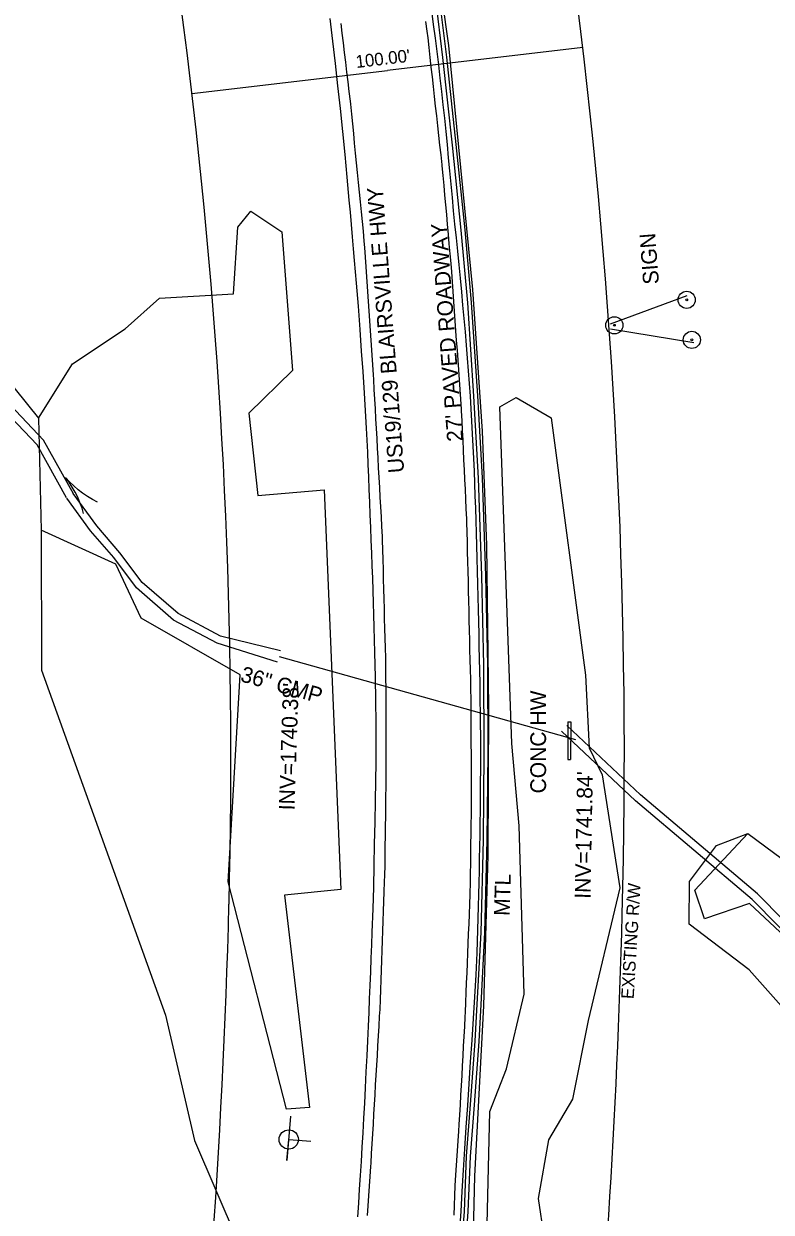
# Model space of a CAD drawing. Extents: x 472260 to 482161, y 489063 to 507124.
# Drawn here: x 481309.7 to 481499.7, y 491267.7 to 491569.8 of the extents above; entities that cross this region are included whole.
import ezdxf

# ---------------------------------------------------------------- set-up
doc = ezdxf.new("R2010")
doc.units = 0
for name, color, linetype in [('CTL Primary Horizontal and Vertical Cogo Number', 7, 'Continuous'), ('Exist Structure Minor Drop Inlet Cogo Elevation', 7, 'Continuous'), ('Exist Structure Minor Pipes CMP 15 Inch Cogo Comment', 7, 'Continuous'), ('Exist Structure Minor Pipes CMP 15 Inch Cogo Point CELL', 7, 'Continuous'), ('Exist Structure Minor Pipes HDPE 12 Inch', 7, 'Continuous'), ('Prop Drainage Structure Catch Basin Convert From Junction Box Label', 7, 'Continuous'), ('Prop Drainage Structure Drop Inlet Grate 2 Narrow Slots and Sag Grates 840 24 CELL', 7, 'Continuous'), ('Prop Drainage Structure Drop Inlet Grate 2 Wide Slots and Sag Grates 840 22 Label', 7, 'Continuous'), ('Prop Drainage Structure Pipe CSP 30in Label', 7, 'Continuous'), ('Prop Drainage Structure Pipe Plug CELL', 7, 'Continuous'), ('Prop Drainage Structure Pipe RCP 15in Class III', 7, 'Continuous'), ('Prop Drainage Structure Pipe RCP 24in Class III', 7, 'Continuous'), ('Prop Drainage Structure Pipe RCP 36in Class III', 7, 'Continuous'), ('Prop Drainage Structure Pipe RCP 48in Class IV', 7, 'Continuous'), ('Prop Drainage Structure Pipe Stub Out CELL', 7, 'Continuous'), ('Prop Drainage Structure Plot Symbol 50 Scale', 7, 'Continuous'), ('Prop Drainage Structure Plot Symbol 50 Scale CELL', 7, 'Continuous'), ('Prop Drainage Structure Tops and Inverts LABEL', 7, 'Continuous'), ('Prop Earthen Structure Base Ditch Lateral Detail Label', 7, 'Continuous'), ('Prop Earthen Structure Berm Ditch Detail Label', 7, 'Continuous'), ('Prop Erosion Rip Rap Pad at Outlet Label', 7, 'Continuous'), ('Prop NEU Channel Block Detail CELL', 7, 'Continuous'), ('Scratch_Level_8', 7, 'Continuous')]:
    doc.layers.add(name, color=color, linetype=linetype)

msp = doc.modelspace()

# ---------------------------------------------------------------- linework, layer by layer
at = {"layer": 'Exist Structure Minor Drop Inlet Cogo Elevation'}
for centre, radius, start, end in [((479919.39, 491383.43), 1542.95, 358.51314, 15.21582), ((479919.39, 491383.43), 1442.95, 358.51314, 15.21582), ((479438.51, 491395.91), 1923.99, 353.03983, 358.51314), ((479438.51, 491395.91), 2023.99, 354.17995, 358.51314)]:
    msp.add_arc(centre, radius, start, end, dxfattribs=at)
at = {"layer": 'Exist Structure Minor Pipes CMP 15 Inch Cogo Comment'}
for p in [(481451.76, 491563.81), (481352.44, 491552.12)]:
    msp.add_line(p, (481402.18, 491557.97), dxfattribs=at)
at = {"layer": 'Prop Drainage Structure Catch Basin Convert From Junction Box Label'}
for points in [[(481424.97, 491320.54), (481425.91, 491338.82), (481426.5, 491362.33), (481426.69, 491384.49), (481426.6, 491406.8), (481426.13, 491429.47), (481425.28, 491454.33), (481424.12, 491475.15), (481422.52, 491498.91), (481420.88, 491517.39), (481418.64, 491539.01), (481416.19, 491561.27), (481413.79, 491580.97), (481409.01, 491612.6), (481403.41, 491646.87), (481401.11, 491659.21), (481396.49, 491683.55), (481391.62, 491706.62), (481385.32, 491733.12), (481376.23, 491767.96), (481369.67, 491793.01), (481363.25, 491816.12), (481358.87, 491830.7)], [(481425.97, 491320.48), (481426.91, 491338.78), (481427.5, 491362.31), (481427.69, 491384.49), (481427.6, 491406.81), (481427.13, 491429.5), (481426.28, 491454.38), (481425.11, 491475.21), (481423.52, 491498.98), (481421.87, 491517.48), (481419.63, 491539.11), (481417.18, 491561.38), (481414.78, 491581.1), (481410, 491612.75), (481404.39, 491647.04), (481402.09, 491659.4), (481397.47, 491683.75), (481392.6, 491706.84), (481386.29, 491733.36), (481377.2, 491768.21), (481370.63, 491793.27), (481364.21, 491816.4), (481359.82, 491830.99)], [(481423.19, 491228.35), (481422.46, 491232.65), (481421.82, 491238.16), (481421.32, 491243.96), (481420.95, 491250.44), (481420.98, 491258.34), (481421.67, 491267.91), (481422.26, 491281.91), (481423.26, 491295.07), (481424.45, 491311.16), (481424.97, 491320.54)], [(481423.9, 491230.12), (481423.45, 491232.79), (481422.82, 491238.26), (481422.31, 491244.03), (481421.95, 491250.47), (481421.98, 491258.3), (481422.67, 491267.85), (481423.26, 491281.85), (481424.25, 491295), (481425.45, 491311.09), (481425.97, 491320.48)]]:
    msp.add_lwpolyline(points, dxfattribs=at)
at = {"layer": 'Prop Drainage Structure Drop Inlet Grate 2 Narrow Slots and Sag Grates 840 24 CELL'}
for points in [[(481397.04, 491266.82), (481397.21, 491269.32), (481397.39, 491271.81), (481397.56, 491274.3), (481397.73, 491276.79), (481397.9, 491279.28), (481397.96, 491280.12), (481398.1, 491282.61), (481398.25, 491285.11), (481398.4, 491287.6), (481398.54, 491290.09), (481398.69, 491292.58), (481398.83, 491295.07), (481398.98, 491297.56), (481399.12, 491300.05), (481399.27, 491302.55), (481399.41, 491305.04), (481399.56, 491307.53), (481399.7, 491310.02), (481399.85, 491312.51), (481399.99, 491315), (481400.14, 491317.49), (481400.24, 491319.26), (481400.33, 491321.75), (481400.42, 491324.24), (481400.51, 491326.74), (481400.6, 491329.23), (481400.69, 491331.72), (481400.78, 491334.22), (481400.87, 491336.71), (481400.96, 491339.2), (481401.05, 491341.7), (481401.14, 491344.19), (481401.23, 491346.68), (481401.32, 491349.17), (481401.41, 491351.67), (481401.48, 491353.36), (481401.51, 491355.85), (481401.54, 491358.34), (481401.58, 491360.84), (481401.61, 491363.33), (481401.64, 491365.83), (481401.68, 491368.32), (481401.71, 491370.82), (481401.74, 491373.31), (481401.78, 491375.81), (481401.81, 491378.3), (481401.81, 491378.47), (481401.81, 491380.96), (481401.8, 491383.46), (481401.79, 491385.95), (481401.79, 491388.45), (481401.78, 491390.94), (481401.78, 491393.44), (481401.77, 491395.93), (481401.76, 491398.43), (481401.76, 491400.92), (481401.75, 491403.42), (481401.74, 491405.91), (481401.74, 491406.16), (481401.68, 491408.65), (481401.61, 491411.15), (481401.55, 491413.64), (481401.48, 491416.13), (481401.41, 491418.63), (481401.35, 491421.12), (481401.28, 491423.62), (481401.21, 491426.11), (481401.15, 491428.61), (481401.08, 491431.1), (481401.02, 491433.6), (481400.95, 491436.09), (481400.88, 491438.58), (481400.86, 491439.52), (481400.72, 491442.01), (481400.58, 491444.5), (481400.45, 491446.99), (481400.31, 491449.49), (481400.17, 491451.98), (481400.03, 491454.47), (481399.89, 491456.96), (481399.76, 491459.45), (481399.62, 491461.94), (481399.48, 491464.43), (481399.34, 491466.93), (481399.2, 491469.42), (481399.07, 491471.91), (481398.93, 491474.4), (481398.79, 491476.89), (481398.65, 491479.38), (481398.58, 491480.62), (481398.41, 491483.11), (481398.24, 491485.6), (481398.07, 491488.09), (481397.9, 491490.58), (481397.73, 491493.07), (481397.55, 491495.56), (481397.38, 491498.05), (481397.21, 491500.54), (481397.04, 491503.04), (481396.87, 491505.53), (481396.7, 491508.02), (481396.53, 491510.51), (481396.35, 491513), (481396.24, 491514.6), (481396, 491517.09), (481395.75, 491519.57), (481395.51, 491522.06), (481395.26, 491524.54), (481395.01, 491527.03), (481394.77, 491529.51), (481394.52, 491531.99), (481394.28, 491534.48), (481394.03, 491536.96), (481393.78, 491539.45), (481393.54, 491541.93), (481393.29, 491544.42), (481393.04, 491546.9), (481392.8, 491549.38), (481392.73, 491550.13), (481392.43, 491552.61), (481392.13, 491555.08), (481391.83, 491557.56), (481391.53, 491560.04), (481391.23, 491562.52), (481390.93, 491565), (481390.63, 491567.48), (481390.33, 491569.95)], [(481411.82, 491570.43), (481412.15, 491567.96), (481412.37, 491566.27), (481412.64, 491563.79), (481412.92, 491561.3), (481413.19, 491558.82), (481413.47, 491556.34), (481413.74, 491553.86), (481414.02, 491551.38), (481414.29, 491548.9), (481414.57, 491546.41), (481414.84, 491543.93), (481415.12, 491541.45), (481415.39, 491538.97), (481415.67, 491536.49), (481415.94, 491534.01), (481415.97, 491533.74), (481416.2, 491531.25), (481416.42, 491528.76), (481416.65, 491526.28), (481416.87, 491523.79), (481417.1, 491521.31), (481417.32, 491518.82), (481417.55, 491516.33), (481417.77, 491513.85), (481417.99, 491511.36), (481418.22, 491508.88), (481418.41, 491506.74), (481418.59, 491504.25), (481418.76, 491501.76), (481418.94, 491499.27), (481419.11, 491496.78), (481419.28, 491494.29), (481419.46, 491491.8), (481419.63, 491489.31), (481419.81, 491486.82), (481419.98, 491484.33), (481420.16, 491481.84), (481420.33, 491479.35), (481420.51, 491476.86), (481420.68, 491474.37), (481420.86, 491471.88), (481420.89, 491471.42), (481421.01, 491468.93), (481421.13, 491466.44), (481421.25, 491463.95), (481421.37, 491461.45), (481421.48, 491458.96), (481421.6, 491456.47), (481421.72, 491453.98), (481421.84, 491451.48), (481421.96, 491448.99), (481422.08, 491446.5), (481422.2, 491444.01), (481422.25, 491443.08), (481422.31, 491440.59), (481422.36, 491438.09), (481422.42, 491435.6), (481422.48, 491433.1), (481422.54, 491430.6), (481422.6, 491428.11), (481422.66, 491425.61), (481422.72, 491423.12), (481422.78, 491420.62), (481422.84, 491418.13), (481422.9, 491415.63), (481422.96, 491413.14), (481423.02, 491410.64), (481423.08, 491408.15), (481423.14, 491405.65), (481423.2, 491403.16), (481423.26, 491400.66), (481423.32, 491398.16), (481423.36, 491396.67), (481423.36, 491394.18), (481423.36, 491391.68), (481423.36, 491389.19), (481423.36, 491386.69), (481423.37, 491384.19), (481423.37, 491381.7), (481423.37, 491379.2), (481423.37, 491376.71), (481423.37, 491374.21), (481423.38, 491371.71), (481423.38, 491369.22), (481423.38, 491368.79), (481423.34, 491366.3), (481423.31, 491363.8), (481423.27, 491361.31), (481423.24, 491358.81), (481423.2, 491356.32), (481423.17, 491353.82), (481423.13, 491351.33), (481423.09, 491348.83), (481423.09, 491348.47), (481422.99, 491345.98), (481422.88, 491343.48), (481422.78, 491340.99), (481422.68, 491338.5), (481422.58, 491336), (481422.47, 491333.51), (481422.37, 491331.02), (481422.27, 491328.52), (481422.17, 491326.03), (481422.06, 491323.54), (481421.96, 491321.04), (481421.86, 491318.55), (481421.81, 491317.37), (481421.67, 491314.88), (481421.54, 491312.39), (481421.4, 491309.9), (481421.26, 491307.41), (481421.13, 491304.91), (481420.99, 491302.42), (481420.86, 491299.93), (481420.72, 491297.44), (481420.58, 491294.95), (481420.45, 491292.45), (481420.31, 491289.96), (481420.22, 491288.31), (481420.05, 491285.82), (481419.88, 491283.33), (481419.71, 491280.84), (481419.54, 491278.35), (481419.37, 491275.86), (481419.27, 491274.4), (481419.18, 491271.91), (481419.08, 491269.41), (481418.99, 491266.92)]]:
    msp.add_lwpolyline(points, dxfattribs=at)
at = {"layer": 'Prop Drainage Structure Pipe CSP 30in Label'}
msp.add_line((481374.58, 491409), (481449.9, 491387.89), dxfattribs=at)
at = {"layer": 'Prop Drainage Structure Pipe Plug CELL'}
for p, q in [((481458.84, 491493.59), (481478.28, 491500.76)), ((481480, 491488.72), (481458.85, 491492.17))]:
    msp.add_line(p, q, dxfattribs=at)
at = {"layer": 'Prop Drainage Structure Pipe RCP 15in Class III'}
for centre, radius in [((481478.19, 491499.65), 2.18), ((481478.19, 491499.65), 0.24), ((481459.8, 491493.18), 2.18), ((481459.8, 491493.18), 0.24), ((481479.49, 491489.47), 2.18), ((481479.49, 491489.47), 0.24)]:
    msp.add_circle(centre, radius, dxfattribs=at)
at = {"layer": 'Prop Drainage Structure Pipe RCP 24in Class III'}
for points in [[(481322.34, 491450.3), (481314.72, 491464), (481306.23, 491472.94), (481296.87, 491481.47), (481283.39, 491501.61), (481271.32, 491515.51), (481266.39, 491523.58), (481261.88, 491533.34), (481257.86, 491543.97), (481256.76, 491552.18), (481251.54, 491564.37), (481250.02, 491575.37), (481246.97, 491603.98), (481246.33, 491619.64), (481242.73, 491634.04), (481236.27, 491645.48), (481231.42, 491653.55), (481223.08, 491668.86)], [(481320.59, 491449.33), (481313.1, 491462.8), (481304.83, 491471.51), (481295.35, 491480.16), (481281.8, 491500.39), (481269.7, 491514.32), (481264.62, 491522.63), (481260.04, 491532.56), (481255.9, 491543.47), (481254.81, 491551.65), (481249.6, 491563.83), (481248.04, 491575.13), (481244.97, 491603.83), (481244.34, 491619.36), (481240.86, 491633.3), (481234.54, 491644.47), (481229.69, 491652.56), (481221.32, 491667.9)], [(481374.17, 491407.56), (481358.83, 491412.35), (481347.76, 491418.22), (481338.33, 491426.39), (481332.55, 491434.11), (481326.66, 491440.93), (481320.65, 491449.23)], [(481374.98, 491410.45), (481359.65, 491414.18), (481348.89, 491419.88), (481339.81, 491427.76), (481334.11, 491435.37), (481328.23, 491442.17), (481322.27, 491450.4)], [(481547.38, 491303.86), (481516.07, 491328.48), (481496.15, 491348.67), (481466.48, 491373.78), (481447.72, 491391.42)], [(481546.15, 491302.29), (481514.73, 491326.99), (481494.79, 491347.2), (481465.15, 491372.29), (481446.35, 491389.96)]]:
    msp.add_lwpolyline(points, dxfattribs=at)
at = {"layer": 'Prop Drainage Structure Pipe RCP 36in Class III'}
for p, q in [((481447.99, 491392.34), (481447.95, 491382.77)), ((481448.74, 491392.34), (481448.69, 491382.77))]:
    msp.add_line(p, q, dxfattribs=at)
at = {"layer": 'Prop Drainage Structure Pipe Stub Out CELL'}
for points in [[(481413.33, 491573.17), (481413.78, 491569.67), (481414.22, 491566.21), (481414.65, 491562.79), (481415.06, 491559.39), (481415.47, 491556), (481415.86, 491552.61), (481416.24, 491549.23), (481416.61, 491545.85), (481416.96, 491542.48), (481417.29, 491539.12), (481417.6, 491535.77), (481417.9, 491532.42), (481418.22, 491529.06), (481418.54, 491525.67), (481418.87, 491522.28), (481419.21, 491518.87), (481419.55, 491515.45), (481419.89, 491512.03), (481420.23, 491508.59), (481420.57, 491505.15), (481420.91, 491501.72), (481421.24, 491498.29), (481421.56, 491494.87), (481421.87, 491491.48), (481422.15, 491488.13), (481422.42, 491484.84), (481422.67, 491481.59), (481422.9, 491478.37), (481423.11, 491475.17), (481423.31, 491471.97), (481423.5, 491468.79), (481423.68, 491465.61), (481423.84, 491462.45), (481423.99, 491459.28), (481424.13, 491456.13), (481424.25, 491452.98), (481424.37, 491449.83), (481424.47, 491446.68), (481424.57, 491443.53), (481424.65, 491440.37), (481424.74, 491437.16), (481424.84, 491433.92), (481424.93, 491430.64), (481425.03, 491427.36), (481425.11, 491424.13), (481425.19, 491420.94), (481425.26, 491417.81), (481425.33, 491414.69), (481425.39, 491411.57), (481425.46, 491408.44), (481425.53, 491405.31), (481425.59, 491402.21), (481425.64, 491399.15), (481425.72, 491393.19), (481425.76, 491387.35), (481425.75, 491381.55), (481425.71, 491375.71), (481425.65, 491369.72), (481425.61, 491366.68), (481425.57, 491363.64), (481425.53, 491360.6), (481425.48, 491357.55), (481425.43, 491354.5), (481425.37, 491351.46), (481425.29, 491348.43), (481425.21, 491345.41), (481425.03, 491339.46), (481424.83, 491333.67), (481424.6, 491328.01), (481424.29, 491322.44), (481423.93, 491316.92), (481423.56, 491311.41), (481423.18, 491305.89), (481422.81, 491300.35), (481422.44, 491294.81), (481422.08, 491289.27), (481421.72, 491283.77), (481421.38, 491278.37), (481421.06, 491273.08), (481420.75, 491267.91), (481420.48, 491263.31)], [(481394.59, 491266.54), (481394.82, 491270.02), (481395.05, 491273.52), (481395.28, 491277.05), (481395.5, 491280.61), (481395.72, 491284.22), (481395.93, 491287.86), (481396.14, 491291.57), (481396.35, 491295.4), (481396.55, 491299.34), (481396.75, 491303.39), (481396.95, 491307.41), (481397.13, 491311.26), (481397.29, 491314.95), (481397.44, 491318.47), (481397.58, 491321.92), (481397.72, 491325.37), (481397.87, 491328.82), (481398.01, 491332.29), (481398.15, 491335.67), (481398.27, 491338.89), (481398.49, 491344.82), (481398.65, 491350.37), (481398.76, 491355.82), (481398.86, 491361.27), (481398.99, 491366.84), (481399.11, 491372.27), (481399.2, 491377.29), (481399.27, 491382.13), (481399.29, 491387.01), (481399.27, 491392.13), (481399.2, 491397.73), (481399.09, 491403.71), (481399.02, 491406.82), (481398.95, 491410.01), (481398.86, 491413.22), (481398.77, 491416.39), (481398.68, 491419.53), (481398.59, 491422.64), (481398.48, 491425.74), (481398.38, 491428.88), (481398.26, 491432.06), (481398.14, 491435.28), (481398.02, 491438.52), (481397.9, 491441.75), (481397.77, 491444.99), (481397.65, 491448.23), (481397.52, 491451.45), (481397.39, 491454.64), (481397.25, 491457.78), (481397.11, 491460.89), (481396.96, 491463.97), (481396.81, 491467.01), (481396.64, 491470.03), (481396.28, 491475.92), (481395.92, 491481.42), (481395.56, 491486.6), (481395.18, 491492.12), (481394.76, 491498.02), (481394.3, 491503.88), (481393.79, 491509.67), (481393.53, 491512.65), (481393.26, 491515.71), (481392.98, 491518.83), (481392.71, 491521.96), (481392.43, 491525), (481391.91, 491530.83), (481391.37, 491536.57), (481390.79, 491542.45), (481390.18, 491548.34), (481389.55, 491554.1), (481388.9, 491559.78), (481388.24, 491565.46), (481387.56, 491571.2)]]:
    msp.add_lwpolyline(points, dxfattribs=at)
at = {"layer": 'Prop Drainage Structure Plot Symbol 50 Scale'}
for p, q in [((481447.99, 491392.34), (481448.74, 491392.34)), ((481447.95, 491382.77), (481448.69, 491382.77))]:
    msp.add_line(p, q, dxfattribs=at)
at = {"layer": 'Prop Drainage Structure Plot Symbol 50 Scale CELL'}
for points in [[(481401.12, 491670.96), (481408.83, 491626.51), (481417.64, 491564.33), (481423.77, 491502.24), (481426.23, 491466.29), (481427.33, 491437.29), (481427.85, 491395.94), (481427.63, 491358.35), (481426.51, 491320.15)], [(481426.51, 491320.15), (481424.29, 491276.88), (481423.65, 491252.13), (481424.2, 491242.46), (481424.86, 491234.96), (481426.53, 491226.56), (481428.17, 491218.69), (481431.06, 491212.09), (481432.94, 491209.45), (481436.2, 491205.86), (481441.88, 491201.69), (481446.03, 491199.17), (481450.06, 491197.79), (481454.12, 491196.76)]]:
    msp.add_lwpolyline(points, dxfattribs=at)
at = {"layer": 'Prop Drainage Structure Tops and Inverts LABEL'}
for points in [[(481313.47, 491469.61), (481322.04, 491483.41), (481335.43, 491492.31), (481344.18, 491500.08), (481362.98, 491501.15), (481364.06, 491518.17), (481367.38, 491522.21), (481375.3, 491516.91), (481377.97, 491481.66), (481366.86, 491470.86), (481369.22, 491449.88), (481386.04, 491451.38), (481390.24, 491349.71), (481376, 491348.29), (481382.32, 491294.32), (481376.43, 491293.9), (481361.62, 491351.67), (481364.7, 491404.32), (481339.52, 491418.7), (481333.12, 491432.45), (481314.15, 491441.11)], [(481436.87, 491323.1), (481435.57, 491365.9), (481433.7, 491386.89), (481430.73, 491472.47), (481434.84, 491474.81), (481443.74, 491469.67), (481452.5, 491404.2), (481453.43, 491385.77), (481456.72, 491378.85), (481461.16, 491350.18), (481453.17, 491316.42)], [(481494.08, 491329.32), (481478.83, 491340.92), (481478.87, 491351.75), (481485.73, 491360.95), (481493.74, 491364.01)], [(481617.28, 491339.62), (481618.64, 491323.95), (481603.09, 491303.76), (481572.11, 491290.56), (481540.69, 491276.86), (481494.08, 491329.32)], [(481464.65, 491177.76), (481457.69, 491185.5), (481456.78, 491198.86), (481438.9, 491206.7), (481431.54, 491218.32), (481426.94, 491243.27), (481428.16, 491293.33), (481432.38, 491304.17), (481436.87, 491323.1)], [(481453.17, 491316.42), (481449.15, 491296.45), (481443.04, 491286.05), (481440.41, 491271.18), (481443.29, 491251.89), (481454.8, 491228.25), (481462.97, 491215), (481474.85, 491188.99), (481496.51, 491166.63), (481493.06, 491163.21), (481464.65, 491177.76)]]:
    msp.add_lwpolyline(points, dxfattribs=at)
at = {"layer": 'Prop Earthen Structure Base Ditch Lateral Detail Label'}
msp.add_line((481377.04, 491286.18), (481377.04, 491286.18), dxfattribs=at)
msp.add_lwpolyline([(481377.5, 491292.1), (481376.58, 491280.8), (481377.02, 491286.18), (481382.65, 491285.75)], dxfattribs=at)
msp.add_circle((481377.04, 491286.18), 2.45, dxfattribs=at)
at = {"layer": 'Prop Erosion Rip Rap Pad at Outlet Label'}
for points in [[(481174.3, 491827.64), (481197.58, 491770.74), (481224.52, 491714.81), (481238.58, 491709.7), (481241.27, 491698.34), (481226.96, 491662.82), (481282.38, 491508.17), (481313.47, 491469.61), (481314.15, 491441.11), (481314.19, 491405.5), (481345.68, 491317.77)], [(481528.63, 491338.12), (481538.18, 491323.51), (481537.16, 491316.59), (481548.77, 491311.4), (481543.06, 491304.95), (481521.15, 491320.9), (481494.16, 491346.18), (481482.71, 491342.26), (481480.27, 491349.57), (481493.74, 491364.01), (481528.63, 491338.12)], [(481345.68, 491317.77), (481353.11, 491285.94), (481369.31, 491248.07), (481358.47, 491058.43), (481341.15, 491052.66), (481321.21, 491054.95), (481298.3, 491063.81), (481271.21, 491099.5), (481228.18, 491111.26), (481224.55, 491104.53), (481200.99, 491109.54), (481185.6, 491126.62), (481153.65, 491129.73), (481134.53, 491138.7), (481129.51, 491142.77)]]:
    msp.add_lwpolyline(points, dxfattribs=at)
at = {"layer": 'Scratch_Level_8'}
msp.add_line((481323.5, 491450.62), (481323.5, 491450.62), dxfattribs=at)
for points in [[(481328.43, 491448.2), (481327.12, 491448.85), (481325.86, 491449.66), (481324.63, 491450.48), (481323.49, 491451.38), (481322.38, 491452.36), (481321.32, 491453.41), (481320.33, 491454.49)], [(481324.89, 491445.3), (481324.51, 491446.72), (481323.96, 491448.11), (481323.41, 491449.48), (481322.76, 491450.77), (481322.01, 491452.06), (481321.2, 491453.31), (481320.33, 491454.49)]]:
    msp.add_lwpolyline(points, dxfattribs=at)

# ---------------------------------------------------------------- texts
at = {"layer": 'CTL Primary Horizontal and Vertical Cogo Number'}
msp.add_text('CONC HW', height=4, rotation=90, dxfattribs=at).set_placement((481442.44, 491374.16))
at = {"layer": 'Exist Structure Minor Pipes CMP 15 Inch Cogo Comment'}
msp.add_text("100.00'", height=3.2, rotation=6.7138, dxfattribs=at).set_placement((481394.24, 491558.58))
at = {"layer": 'Exist Structure Minor Pipes CMP 15 Inch Cogo Point CELL'}
msp.add_text('EXISTING R/W', height=3.2, rotation=86.5003, dxfattribs=at).set_placement((481464.7, 491321.82))
at = {"layer": 'Exist Structure Minor Pipes HDPE 12 Inch'}
for s, rotation, p in [("INV=1740.38'", 88.0922, (481378.51, 491369.82)), ("INV=1741.84'", 88.913, (481453.73, 491347.35))]:
    msp.add_text(s, height=4, rotation=rotation, dxfattribs=at).set_placement(p)
at = {"layer": 'Prop Drainage Structure Drop Inlet Grate 2 Wide Slots and Sag Grates 840 22 Label'}
for s, p in [('US19/129 BLAIRSVILLE HWY', (481406.4, 491455.77)), ("27' PAVED ROADWAY", (481421.33, 491463.74))]:
    msp.add_text(s, height=4, rotation=94.319, dxfattribs=at).set_placement(p)
at = {"layer": 'Prop Drainage Structure Pipe RCP 48in Class IV'}
msp.add_text('SIGN', height=4, rotation=94.3189, dxfattribs=at).set_placement((481471.15, 491503.72))
at = {"layer": 'Prop Earthen Structure Berm Ditch Detail Label'}
msp.add_text('36" CMP', height=4, rotation=344.3438, dxfattribs=at).set_placement((481364.51, 491402.72))
at = {"layer": 'Prop NEU Channel Block Detail CELL'}
msp.add_text('MTL', height=4, rotation=88.3258, dxfattribs=at).set_placement((481433.18, 491342.98))

doc.saveas('drawing.dxf')
